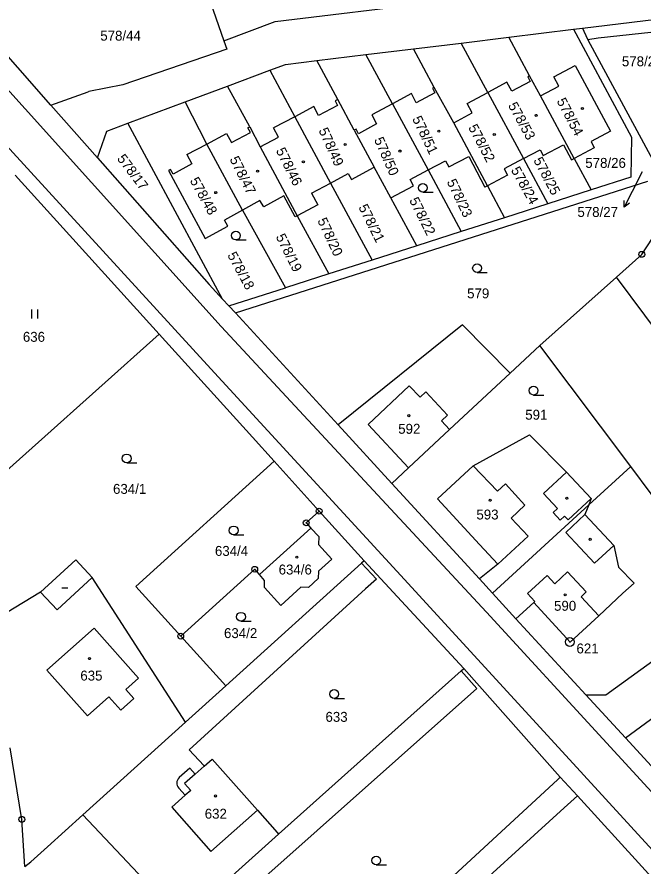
# Model space of a CAD drawing. Extents: x -736345 to -729997, y -1130177 to -1122501.
# Drawn here: x -733052.7 to -732945.5, y -1127586.1 to -1127440.7 of the extents above; entities that cross this region are included whole.
import ezdxf

# ---------------------------------------------------------------- set-up
doc = ezdxf.new("R2010")
doc.units = 0
for name, color, linetype in [('Vrstva 1', 7, 'Continuous'), ('Vrstva 16', 7, 'Continuous'), ('Vrstva 17', 7, 'Continuous'), ('Vrstva 18', 7, 'Continuous'), ('Vrstva 19', 7, 'Continuous'), ('Vrstva 25', 7, 'Continuous'), ('Vrstva 4', 7, 'Continuous')]:
    doc.layers.add(name, color=color, linetype=linetype)

msp = doc.modelspace()

# ---------------------------------------------------------------- linework, layer by layer
at = {"layer": 'Vrstva 1'}
for points in [[(-733022.72, -1127429.09), (-733017.27, -1127444.73)], [(-733008.51, -1127441.44), (-732981.04, -1127438.09)], [(-733017.27, -1127444.73), (-733008.51, -1127441.44)], [(-732955.85, -1127442.57), (-732943.16, -1127441.03)], [(-733046.92, -1127455.74), (-733058.29, -1127442.88)], [(-732968.49, -1127444.11), (-732957.42, -1127442.76)], [(-732957.42, -1127442.76), (-732955.85, -1127442.57)], [(-732957.42, -1127442.76), (-732947.46, -1127461.25)], [(-732955.85, -1127442.57), (-732955.62, -1127443.08)], [(-732955.62, -1127443.08), (-732954.94, -1127444.57)], [(-732942.06, -1127443.08), (-732953.19, -1127444.27)], [(-733017.27, -1127444.73), (-733016.77, -1127446.18)], [(-732984.8, -1127446.1), (-732976.64, -1127445.11)], [(-732976.64, -1127445.11), (-732968.49, -1127444.11)], [(-732972.08, -1127453.57), (-732976.64, -1127445.11)], [(-732964.91, -1127450.75), (-732968.49, -1127444.11)], [(-732953.19, -1127444.27), (-732954.94, -1127444.57)], [(-732954.94, -1127444.57), (-732941.61, -1127469.27)], [(-733016.77, -1127446.18), (-733034.6, -1127452.25)], [(-732992.95, -1127447.1), (-732984.8, -1127446.1)], [(-732981.24, -1127452.7), (-732984.8, -1127446.1)], [(-733001.36, -1127448.12), (-732992.95, -1127447.1)], [(-732988.41, -1127455.52), (-732992.95, -1127447.1)], [(-733009.43, -1127449.78), (-733006.72, -1127448.78)], [(-733006.72, -1127448.78), (-733001.36, -1127448.12)], [(-732997.77, -1127454.78), (-733001.36, -1127448.12)], [(-732960.77, -1127450.88), (-732957.1, -1127448.94)], [(-732957.1, -1127448.94), (-732951.07, -1127460.22)], [(-733016.67, -1127452.48), (-733009.43, -1127449.78)], [(-733009.43, -1127449.78), (-733005.14, -1127457.73)], [(-732963.06, -1127454.17), (-732964.91, -1127450.75)], [(-732959.91, -1127452.5), (-732960.77, -1127450.88)], [(-733034.6, -1127452.25), (-733040.43, -1127453.44)], [(-733046.92, -1127455.74), (-733040.53, -1127453.45)], [(-733040.43, -1127453.44), (-733040.53, -1127453.45)], [(-733023.91, -1127455.17), (-733016.67, -1127452.48)], [(-733012.86, -1127459.47), (-733016.67, -1127452.48)], [(-732977.9, -1127458.8), (-732981.24, -1127452.7)], [(-732972.08, -1127453.57), (-732965.97, -1127464.89)], [(-732963.06, -1127454.17), (-732959.91, -1127452.5)], [(-733033.73, -1127458.83), (-733023.91, -1127455.17)], [(-733020.22, -1127462.41), (-733023.91, -1127455.17)], [(-732994.94, -1127460.03), (-732997.77, -1127454.78)], [(-732957.3, -1127464.87), (-732963.06, -1127454.17)], [(-733060.67, -1127455.98), (-733050.33, -1127467.23)], [(-733038.92, -1127464.8), (-733046.92, -1127455.74)], [(-732988.41, -1127455.52), (-732982.31, -1127466.84)], [(-733005.14, -1127457.73), (-732999.02, -1127469.09)], [(-733037.35, -1127460.18), (-733033.73, -1127458.83)], [(-733017.49, -1127488.96), (-733033.73, -1127458.83)], [(-733012.86, -1127459.47), (-733011.04, -1127462.9)], [(-732972.14, -1127469.58), (-732977.9, -1127458.8)], [(-733038.92, -1127464.8), (-733037.35, -1127460.18)], [(-732994.94, -1127460.03), (-732991.53, -1127466.35)], [(-732951.07, -1127460.22), (-732954.4, -1127461.99)], [(-733023.62, -1127464.23), (-733020.22, -1127462.41)], [(-733014.1, -1127473.75), (-733020.22, -1127462.41)], [(-732962.57, -1127464.4), (-732959.1, -1127462.55)], [(-732959.1, -1127462.55), (-732957.74, -1127465.11)], [(-732954.4, -1127461.99), (-732953.84, -1127463.04)], [(-732947.46, -1127461.25), (-732947.56, -1127468.11)], [(-733011.04, -1127462.9), (-733004.71, -1127474.68)], [(-732965.97, -1127464.89), (-732963.11, -1127463.38)], [(-732963.11, -1127463.38), (-732962.57, -1127464.4)], [(-732953.84, -1127463.04), (-732957.3, -1127464.87)], [(-733038.92, -1127464.8), (-733019.79, -1127486.46)], [(-733023.62, -1127464.23), (-733022.76, -1127465.82)], [(-732982.31, -1127466.84), (-732979.32, -1127465.27)], [(-732979.32, -1127465.27), (-732978.77, -1127466.33)], [(-732978.77, -1127466.33), (-732975.33, -1127464.53)], [(-732975.33, -1127464.53), (-732972.57, -1127469.81)], [(-732965.97, -1127464.89), (-732969.27, -1127466.67)], [(-732965.97, -1127464.89), (-732961.79, -1127472.65)], [(-732957.74, -1127465.11), (-732957.3, -1127464.87)], [(-732957.3, -1127464.87), (-732954.38, -1127470.28)], [(-733026.41, -1127466.77), (-733026.76, -1127466.96)], [(-733026.76, -1127466.96), (-733020.5, -1127478.59)], [(-733025.98, -1127467.56), (-733026.41, -1127466.77)], [(-733022.76, -1127465.82), (-733025.98, -1127467.56)], [(-732995.42, -1127468.49), (-732991.53, -1127466.35)], [(-732988.68, -1127471.63), (-732991.53, -1127466.35)], [(-732985.39, -1127468.51), (-732982.31, -1127466.84)], [(-732982.31, -1127466.84), (-732976.62, -1127477.39)], [(-732969.27, -1127466.67), (-732968.7, -1127467.72)], [(-733028.37, -1127494.96), (-733053.05, -1127467.73)], [(-733050.33, -1127467.23), (-733019.52, -1127500.89)], [(-732999.02, -1127469.09), (-732996, -1127467.43)], [(-732996, -1127467.43), (-732995.42, -1127468.49)], [(-732968.7, -1127467.72), (-732972.14, -1127469.58)], [(-732947.56, -1127468.11), (-732954.38, -1127470.28)], [(-733015.31, -1127491.33), (-732944.68, -1127468.76)], [(-733002.26, -1127470.81), (-732999.02, -1127469.09)], [(-732999.02, -1127469.09), (-732991.91, -1127482.28)], [(-732988.68, -1127471.63), (-732984.83, -1127469.55)], [(-732984.83, -1127469.55), (-732985.39, -1127468.51)], [(-732972.14, -1127469.58), (-732972.57, -1127469.81)], [(-732972.14, -1127469.58), (-732969.2, -1127475.02)], [(-733006.99, -1127471.29), (-733010.43, -1127473.15)], [(-733005.09, -1127474.88), (-733006.99, -1127471.29)], [(-733002.26, -1127470.81), (-733001.2, -1127472.81)], [(-732954.38, -1127470.28), (-732961.79, -1127472.65)], [(-733011.1, -1127472.08), (-733014.1, -1127473.75)], [(-733010.43, -1127473.15), (-733011.1, -1127472.08)], [(-732984.26, -1127479.83), (-732988.68, -1127471.63)], [(-732961.79, -1127472.65), (-732969.2, -1127475.02)], [(-732945.7, -1127481.3), (-732939.25, -1127471.48)], [(-733014.1, -1127473.75), (-733017.19, -1127475.42)], [(-733014.1, -1127473.75), (-733006.74, -1127487.02)], [(-733001.2, -1127472.81), (-733004.71, -1127474.68)], [(-733016.61, -1127476.49), (-733017.19, -1127475.42)], [(-733004.71, -1127474.68), (-733005.09, -1127474.88)], [(-733004.71, -1127474.68), (-732999.33, -1127484.65)], [(-732969.2, -1127475.02), (-732976.62, -1127477.39)], [(-733020.5, -1127478.59), (-733016.61, -1127476.49)], [(-732976.62, -1127477.39), (-732984.26, -1127479.83)], [(-732984.26, -1127479.83), (-732991.91, -1127482.28)], [(-732950.06, -1127485.2), (-732945.7, -1127481.3)], [(-732991.91, -1127482.28), (-732999.33, -1127484.65)], [(-732999.33, -1127484.65), (-733006.74, -1127487.02)], [(-732963.19, -1127496.93), (-732950.06, -1127485.2)], [(-732916.09, -1127530.78), (-732950.06, -1127485.2)], [(-733019.79, -1127486.46), (-733017.49, -1127488.96)], [(-733016.43, -1127490.12), (-733006.74, -1127487.02)], [(-733017.49, -1127488.96), (-733016.43, -1127490.12)], [(-733016.43, -1127490.12), (-733015.31, -1127491.33)], [(-733015.31, -1127491.33), (-732997.71, -1127510.48)], [(-732976.43, -1127493.39), (-732997.71, -1127510.48)], [(-732968.27, -1127501.66), (-732976.43, -1127493.39)], [(-733059.41, -1127522.73), (-733028.37, -1127494.96)], [(-733028.37, -1127494.96), (-733012.39, -1127512.63)], [(-732968.27, -1127501.66), (-732963.19, -1127496.93)], [(-732947.6, -1127517.62), (-732963.19, -1127496.93)], [(-733019.52, -1127500.89), (-732987.68, -1127535.54)], [(-732978.61, -1127511.31), (-732968.27, -1127501.66)], [(-732997.71, -1127510.48), (-732988.49, -1127520.52)], [(-732978.61, -1127511.31), (-732985.66, -1127517.84)], [(-733008.67, -1127516.74), (-733012.39, -1127512.63)], [(-732974.56, -1127517.5), (-732964.96, -1127512.19)], [(-732964.96, -1127512.19), (-732958.58, -1127518.58)], [(-733008.67, -1127516.74), (-733032.37, -1127538.16)], [(-733008.67, -1127516.74), (-733000.96, -1127525.27)], [(-732985.66, -1127517.84), (-732988.49, -1127520.52)], [(-732980.71, -1127523.2), (-732974.56, -1127517.5)], [(-732954.8, -1127524.22), (-732947.6, -1127517.62)], [(-732930.14, -1127541.02), (-732947.6, -1127517.62)], [(-732958.58, -1127518.58), (-732954.37, -1127523.14)], [(-732973.52, -1127536.89), (-732988.49, -1127520.52)], [(-732973.51, -1127530.98), (-732980.71, -1127523.2)], [(-732954.37, -1127523.14), (-732954.8, -1127524.22)], [(-732971.29, -1127539.32), (-732954.8, -1127524.22)], [(-732954.8, -1127524.22), (-732955.47, -1127525.88)], [(-733000.96, -1127525.27), (-733003.18, -1127527.28)], [(-733000.96, -1127525.27), (-732993.26, -1127533.78)], [(-732955.47, -1127525.88), (-732950.51, -1127531.14)], [(-733003.18, -1127527.28), (-733002.38, -1127528.17)], [(-733011.2, -1127536.13), (-733002.38, -1127528.17)], [(-733002.38, -1127528.17), (-733001.03, -1127529.65)], [(-733001.03, -1127529.65), (-733001.08, -1127531.01)], [(-733001.08, -1127531.01), (-732998.8, -1127533.53)], [(-732970.37, -1127534.36), (-732973.51, -1127530.98)], [(-732950.51, -1127531.14), (-732949.7, -1127534.86)], [(-733042.65, -1127533.63), (-733048.67, -1127539.15)], [(-733039.85, -1127536.67), (-733042.65, -1127533.63)], [(-732998.8, -1127533.53), (-733001.05, -1127535.56)], [(-732993.26, -1127533.78), (-732993.7, -1127534.18)], [(-732976.21, -1127552.2), (-732993.26, -1127533.78)], [(-733012, -1127535.24), (-733024.67, -1127546.68)], [(-732993.7, -1127534.18), (-733016.97, -1127555.2)], [(-733011.2, -1127536.13), (-733012, -1127535.24)], [(-732993.7, -1127534.18), (-732991.16, -1127536.93)], [(-732970.37, -1127534.36), (-732973.52, -1127536.89)], [(-732949.7, -1127534.86), (-732947.03, -1127537.62)], [(-733023.88, -1127561.44), (-733039.85, -1127536.67)], [(-733010.3, -1127537.13), (-733011.2, -1127536.13)], [(-733001.05, -1127535.56), (-733001.11, -1127536.84)], [(-732987.68, -1127535.54), (-732959.98, -1127565.75)], [(-733032.37, -1127538.16), (-733024.67, -1127546.68)], [(-733010.33, -1127538.35), (-733010.3, -1127537.13)], [(-733001.11, -1127536.84), (-733002.79, -1127538.36)], [(-732991.16, -1127536.93), (-732993, -1127538.61)], [(-732973.52, -1127536.89), (-732971.29, -1127539.32)], [(-732947.03, -1127537.62), (-732948.96, -1127539.32)], [(-733048.67, -1127539.15), (-733057.46, -1127544.49)], [(-732993, -1127538.61), (-733023.2, -1127566.15)], [(-733007.55, -1127541.43), (-733010.33, -1127538.35)], [(-733004.08, -1127538.3), (-733007.55, -1127541.43)], [(-733002.79, -1127538.36), (-733004.08, -1127538.3)], [(-732971.29, -1127539.32), (-732967.27, -1127543.71)], [(-732948.96, -1127539.32), (-732953.04, -1127543.21)], [(-732967.27, -1127543.71), (-732964.2, -1127540.93)], [(-732957.98, -1127547.72), (-732964.2, -1127540.93)], [(-732951.87, -1127556.72), (-732930.14, -1127541.02)], [(-732967.27, -1127543.71), (-732955.31, -1127556.73)], [(-732953.04, -1127543.21), (-732957.98, -1127547.72)], [(-733024.67, -1127546.68), (-733016.97, -1127555.2)], [(-732948.51, -1127564.08), (-732928.58, -1127549.51)], [(-733007.92, -1127580.62), (-732976.66, -1127552.6)], [(-732976.66, -1127552.6), (-732976.21, -1127552.2)], [(-732973.94, -1127555.66), (-732976.66, -1127552.6)], [(-732976.21, -1127552.2), (-732973.49, -1127555.26)], [(-733016.97, -1127555.2), (-733023.88, -1127561.44)], [(-732973.94, -1127555.66), (-733014.7, -1127591.93)], [(-732973.49, -1127555.26), (-732959.66, -1127570.82)], [(-732955.31, -1127556.73), (-732951.87, -1127556.72)], [(-732955.31, -1127556.73), (-732948.51, -1127564.08)], [(-733023.88, -1127561.44), (-733041.43, -1127577.29)], [(-732948.51, -1127564.08), (-732930.09, -1127584.14)], [(-733051.89, -1127578.06), (-733053.87, -1127565.81)], [(-732959.98, -1127565.75), (-732930.87, -1127597.54)], [(-733023.2, -1127566.15), (-733020.73, -1127568.84)], [(-733020.65, -1127568.93), (-733019.29, -1127567.73)], [(-733019.29, -1127567.73), (-733011.51, -1127576.47)], [(-733020.73, -1127568.84), (-733020.65, -1127568.93)], [(-733009.11, -1127616.49), (-732960.11, -1127571.22)], [(-732960.11, -1127571.22), (-732959.66, -1127570.82)], [(-732959.66, -1127570.82), (-732956.73, -1127574.03)], [(-732956.73, -1127574.03), (-732958.98, -1127576.07)], [(-732942.81, -1127589.33), (-732956.73, -1127574.03)], [(-733041.43, -1127577.29), (-733047.48, -1127582.76)], [(-733041.43, -1127577.29), (-733024.37, -1127595.36)], [(-733011.51, -1127576.47), (-733008.17, -1127580.33)], [(-732978.92, -1127594.22), (-732958.98, -1127576.07)], [(-733051.38, -1127586.15), (-733051.89, -1127578.06)], [(-733008.17, -1127580.33), (-733007.92, -1127580.62)], [(-733024.37, -1127595.36), (-733007.92, -1127580.62)], [(-733050.33, -1127585.33), (-733047.48, -1127582.76)], [(-733051.38, -1127586.15), (-733050.33, -1127585.33)]]:
    msp.add_lwpolyline(points, dxfattribs=at)
at = {"layer": 'Vrstva 16'}
msp.add_lwpolyline([(-732945.64, -1127467.16), (-732947.36, -1127470.53)], dxfattribs=at)
at = {"layer": 'Vrstva 25'}
for points in [[(-732983.2, -1127470.66), (-732981.45, -1127470.66)], [(-732947.36, -1127470.53), (-732948.726, -1127473.2)], [(-732947.825, -1127472.538), (-732948.726, -1127473.2), (-732948.716, -1127472.082)], [(-733015.22, -1127478.84), (-733013.47, -1127478.84)], [(-732973.92, -1127484.43), (-732972.17, -1127484.43)], [(-733050.197, -1127492.265), (-733050.197, -1127490.765)], [(-733049.163, -1127492.265), (-733049.163, -1127490.765)], [(-732964.23, -1127505.39), (-732962.48, -1127505.39)], [(-733033.93, -1127517), (-733032.18, -1127517)], [(-733015.61, -1127529.33), (-733013.86, -1127529.33)], [(-733045.01, -1127538.44), (-733044.01, -1127538.44)], [(-733014.35, -1127544.11), (-733012.6, -1127544.11)], [(-732998.39, -1127557.35), (-732996.64, -1127557.35)], [(-732991.18, -1127585.87), (-732989.43, -1127585.87)]]:
    msp.add_lwpolyline(points, dxfattribs=at)
for centre, radius in [((-732955.88, -1127456.31), 0.175), ((-732963.79, -1127457.5), 0.175), ((-732980.45, -1127460.22), 0.175), ((-732970.96, -1127460.77), 0.175), ((-732996.5, -1127462.48), 0.175), ((-732987.12, -1127463.61), 0.175), ((-733003.67, -1127465.47), 0.175), ((-733011.5, -1127467.05), 0.175), ((-732983.2, -1127469.91), 0.75), ((-733018.68, -1127470.73), 0.175), ((-733015.22, -1127478.09), 0.75), ((-732945.7, -1127481.3), 0.5), ((-732945.7, -1127481.3), 0.032), ((-732973.92, -1127483.68), 0.75), ((-732964.23, -1127504.64), 0.75), ((-732985.6, -1127508.93), 0.175), ((-733033.93, -1127516.25), 0.75), ((-732971.68, -1127523.42), 0.175), ((-732958.55, -1127523.08), 0.175), ((-733000.96, -1127525.27), 0.5), ((-733000.96, -1127525.27), 0.032), ((-733015.61, -1127528.58), 0.75), ((-733003.18, -1127527.28), 0.5), ((-733003.18, -1127527.28), 0.032), ((-732954.55, -1127530.11), 0.175), ((-733004.79, -1127533.17), 0.175), ((-733012, -1127535.24), 0.5), ((-733012, -1127535.24), 0.032), ((-732958.83, -1127539.62), 0.175), ((-733014.35, -1127543.36), 0.75), ((-733024.67, -1127546.68), 0.5), ((-733024.67, -1127546.68), 0.032), ((-732958.03, -1127547.69), 0.75), ((-732958.03, -1127547.69), 0.032), ((-733040.3, -1127550.54), 0.175), ((-732998.39, -1127556.6), 0.75), ((-733018.71, -1127574.06), 0.175), ((-733051.89, -1127578.06), 0.5), ((-733051.89, -1127578.06), 0.032), ((-732991.18, -1127585.12), 0.75)]:
    msp.add_circle(centre, radius, dxfattribs=at)
at = {"layer": 'Vrstva 4'}
for points in [[(-733073.56, -1127431.68), (-733017.73, -1127493.63)], [(-732964.91, -1127450.75), (-732965.22, -1127450.91)], [(-732965.22, -1127450.91), (-732964.81, -1127451.7)], [(-732968.8, -1127451.81), (-732972.08, -1127453.57)], [(-732967.98, -1127453.36), (-732968.8, -1127451.81)], [(-732964.81, -1127451.7), (-732967.98, -1127453.36)], [(-732985.14, -1127453.76), (-732988.41, -1127455.52)], [(-732984.32, -1127455.33), (-732985.14, -1127453.76)], [(-732981.14, -1127453.66), (-732984.32, -1127455.33)], [(-732981.24, -1127452.7), (-732981.55, -1127452.86)], [(-732981.55, -1127452.86), (-732981.14, -1127453.66)], [(-732975.64, -1127455.47), (-732972.08, -1127453.57)], [(-732997.77, -1127454.78), (-732998.24, -1127455.03)], [(-732998.24, -1127455.03), (-732997.82, -1127455.81)], [(-733001.9, -1127455.97), (-733005.14, -1127457.73)], [(-733001.05, -1127457.54), (-733001.9, -1127455.97)], [(-732997.82, -1127455.81), (-733001.05, -1127457.54)], [(-732988.41, -1127455.52), (-732991.96, -1127457.43)], [(-732974.76, -1127457.08), (-732975.64, -1127455.47)], [(-733005.14, -1127457.73), (-733008.77, -1127459.65)], [(-732991.96, -1127457.43), (-732991.13, -1127458.97)], [(-732977.9, -1127458.8), (-732974.76, -1127457.08)], [(-733013.17, -1127459.63), (-733012.86, -1127459.47)], [(-733012.75, -1127460.42), (-733013.17, -1127459.63)], [(-733007.92, -1127461.24), (-733008.77, -1127459.65)], [(-732991.13, -1127458.97), (-732994.24, -1127460.65)], [(-733020.22, -1127462.41), (-733016.82, -1127460.61)], [(-733016.82, -1127460.61), (-733015.97, -1127462.16)], [(-733015.97, -1127462.16), (-733012.75, -1127460.42)], [(-732994.65, -1127459.88), (-732994.94, -1127460.03)], [(-732994.24, -1127460.65), (-732994.65, -1127459.88)], [(-733011.04, -1127462.9), (-733007.92, -1127461.24)], [(-733017.73, -1127493.63), (-732972.31, -1127542.59)], [(-732992.57, -1127510.46), (-732985.53, -1127503.84)], [(-732985.53, -1127503.84), (-732983.68, -1127505.77)], [(-732983.68, -1127505.77), (-732982.69, -1127504.82)], [(-732982.69, -1127504.82), (-732978.98, -1127508.85)], [(-732978.98, -1127508.85), (-732980, -1127509.79)], [(-732985.66, -1127517.84), (-732992.57, -1127510.46)], [(-732980, -1127509.79), (-732978.61, -1127511.31)], [(-732974.56, -1127517.5), (-732970.39, -1127521.87)], [(-732962.54, -1127522.23), (-732958.58, -1127518.58)], [(-732970.39, -1127521.87), (-732969.07, -1127520.62)], [(-732969.07, -1127520.62), (-732965.76, -1127524.23)], [(-732960.13, -1127524.83), (-732962.54, -1127522.23)], [(-732954.37, -1127523.14), (-732958.33, -1127526.79)], [(-732965.76, -1127524.23), (-732968.1, -1127526.48)], [(-732960.9, -1127525.54), (-732960.13, -1127524.83)], [(-732968.1, -1127526.48), (-732965.17, -1127529.54)], [(-732959.68, -1127526.85), (-732960.9, -1127525.54)], [(-732958.92, -1127526.15), (-732959.68, -1127526.85)], [(-732958.33, -1127526.79), (-732958.92, -1127526.15)], [(-732955.47, -1127525.88), (-732958.72, -1127528.93)], [(-732958.72, -1127528.93), (-732953.8, -1127534.18)], [(-732965.17, -1127529.54), (-732970.37, -1127534.36)], [(-732953.8, -1127534.18), (-732950.51, -1127531.14)], [(-733045.86, -1127542.2), (-733039.85, -1127536.67)], [(-732965.28, -1127539.39), (-732961.89, -1127536.31)], [(-732961.89, -1127536.31), (-732960.59, -1127537.71)], [(-732960.59, -1127537.71), (-732958.43, -1127535.7)], [(-732958.43, -1127535.7), (-732955.22, -1127539.11)], [(-733048.67, -1127539.15), (-733045.86, -1127542.2)], [(-732964.01, -1127540.76), (-732965.28, -1127539.39)], [(-732955.22, -1127539.11), (-732956.1, -1127539.93)], [(-732964.2, -1127540.93), (-732964.01, -1127540.76)], [(-732956.1, -1127539.93), (-732953.04, -1127543.21)], [(-732972.31, -1127542.59), (-732932.47, -1127585.96)], [(-733039.52, -1127545.33), (-733047.62, -1127552.54)], [(-733031.9, -1127553.88), (-733039.52, -1127545.33)], [(-733047.62, -1127552.54), (-733040.64, -1127560.32)], [(-733034.08, -1127555.83), (-733031.9, -1127553.88)], [(-733040.64, -1127560.32), (-733036.96, -1127557.06)], [(-733036.96, -1127557.06), (-733034.91, -1127559.37)], [(-733032.72, -1127557.37), (-733034.08, -1127555.83)], [(-733034.91, -1127559.37), (-733032.72, -1127557.37)], [(-733023.1, -1127569.27), (-733024.96, -1127570.91)], [(-733022.18, -1127570.3), (-733023.1, -1127569.27)], [(-733020.65, -1127568.93), (-733022.18, -1127570.3)], [(-733022.18, -1127570.3), (-733024.02, -1127571.92)], [(-733025, -1127572.71), (-733023.91, -1127573.94)], [(-733024.02, -1127571.92), (-733022.96, -1127573.11)], [(-733022.96, -1127573.11), (-733023.91, -1127573.94)], [(-733023.91, -1127573.94), (-733026.2, -1127575.98)], [(-733026.2, -1127575.98), (-733019.5, -1127583.55)], [(-733019.5, -1127583.55), (-733011.51, -1127576.47)]]:
    msp.add_lwpolyline(points, dxfattribs=at)
msp.add_arc((-733024.035, -1127571.831), 1.305, 135.12523, 222.33156, dxfattribs=at)

# ---------------------------------------------------------------- texts
at = {"layer": 'Vrstva 16'}
msp.add_text('578/27', height=1.7, dxfattribs=at).set_placement((-732956.727, -1127474.9))
at = {"layer": 'Vrstva 17'}
msp.add_text('621', height=1.7, dxfattribs=at).set_placement((-732956.89, -1127549.65))
at = {"layer": 'Vrstva 18'}
for s, p in [('578/44', (-733038.45, -1127444.7)), ('578/28', (-732949.11, -1127449.09)), ('578/26', (-732955.38, -1127466.49)), ('579', (-732975.62, -1127488.84)), ('636', (-733051.71, -1127496.28)), ('591', (-732965.66, -1127509.62)), ('634/1', (-733036.27, -1127522.32)), ('634/4', (-733018.81, -1127532.94)), ('634/2', (-733017.26, -1127547.02)), ('633', (-732999.88, -1127561.36))]:
    msp.add_text(s, height=1.7, dxfattribs=at).set_placement(p)
for s, rotation, p in [('578/17', 307.00244, (-733035.66, -1127464.939)), ('578/25', 297.80237, (-732964.31, -1127465.193)), ('578/24', 299.20238, (-732968.168, -1127466.867)), ('578/23', 295.40235, (-732979.144, -1127468.874)), ('578/21', 296.50236, (-732994.282, -1127473.229)), ('578/22', 296.50236, (-732985.572, -1127472.039)), ('578/20', 295.00235, (-733001.305, -1127475.506)), ('578/19', 296.50236, (-733008.432, -1127478.279)), ('578/18', 298.30237, (-733016.74, -1127481.431))]:
    msp.add_text(s, height=1.7, rotation=rotation, dxfattribs=at).set_placement(p)
at = {"layer": 'Vrstva 19'}
for s, rotation, p in [('578/53', 298.70238, (-732968.659, -1127455.799)), ('578/54', 297.60237, (-732960.331, -1127455.044)), ('578/51', 295.60235, (-732985.064, -1127458.083)), ('578/49', 294.40234, (-733001.096, -1127460.069)), ('578/52', 297.80237, (-732975.48, -1127459.563)), ('578/50', 293.90234, (-732991.597, -1127461.661)), ('578/46', 296.50236, (-733008.412, -1127463.529)), ('578/47', 296.50236, (-733016.342, -1127465.009)), ('578/48', 299.00238, (-733023.169, -1127468.667))]:
    msp.add_text(s, height=1.7, rotation=rotation, dxfattribs=at).set_placement(p)
for s, p in [('592', (-732987.42, -1127512.03)), ('593', (-732974.03, -1127526.71)), ('634/6', (-733007.9, -1127536.13)), ('590', (-732960.73, -1127542.34)), ('635', (-733041.87, -1127554.29)), ('632', (-733020.56, -1127577.95))]:
    msp.add_text(s, height=1.7, dxfattribs=at).set_placement(p)

doc.saveas('drawing.dxf')
